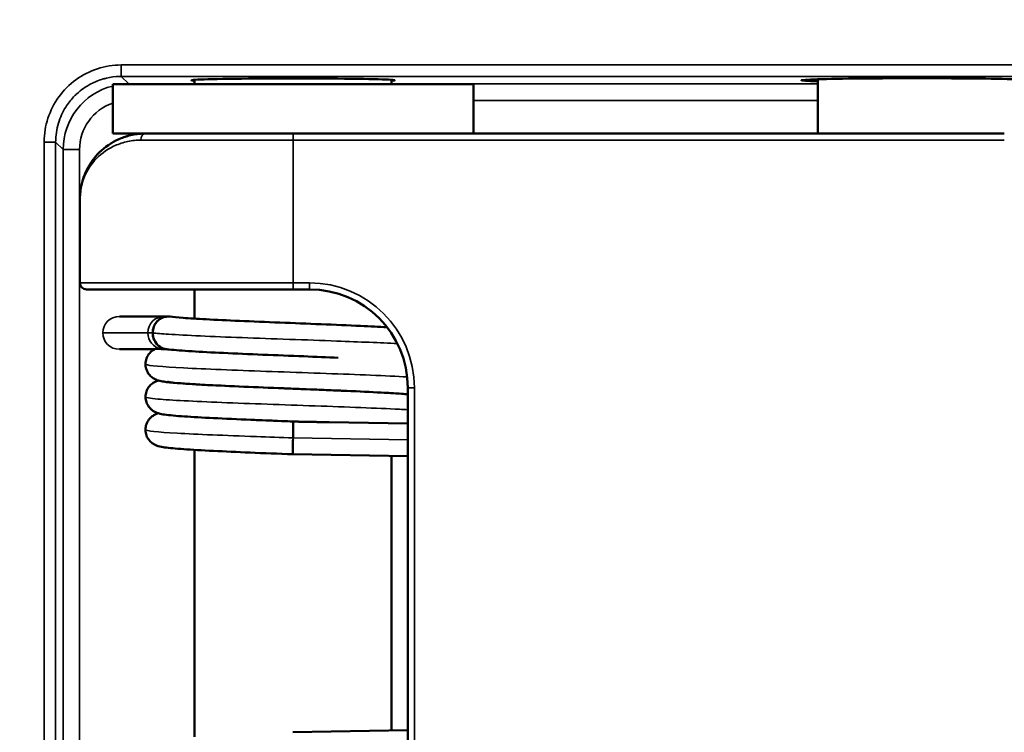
# Model space of a CAD drawing. Header units: millimetres. Extents: x 50 to 3176, y 50 to 2109.
# Tile 439 of 656: x 1309 to 1339, y 1677 to 1699. Entities that reach past the tile are written whole.
import ezdxf

# ---------------------------------------------------------------- set-up
doc = ezdxf.new("R2010")
doc.units = ezdxf.units.MM
doc.header["$LTSCALE"] = 10
for name, color, linetype, lineweight in [('Dimension (ISO)', 7, 'Continuous', 25), ('Visible (ISO)', 7, 'Continuous', 50), ('Visible Narrow (ISO)', 7, 'Continuous', 35)]:
    doc.layers.add(name, color=color, linetype=linetype, lineweight=lineweight)
doc.styles.add('Note Text (ANSI)', font='tahoma.ttf')
doc.dimstyles.new('Default (ISO)', dxfattribs={"dimscale": 10, "dimtxt": 1, "dimasz": 2.5, "dimexe": 3.175, "dimexo": 0, "dimgap": 0.762, "dimtad": 1, "dimrnd": 1e-08, "dimzin": 0, "dimdsep": 46, "dimtxsty": 'Note Text (ANSI)', "dimcen": 0.09, "dimdle": 10, "dimclrd": 1, "dimclre": 1, "dimclrt": 1, "dimazin": 0, "dimtfac": 3.5052, "dimtmove": 0, "dimatfit": 3, "dimfxl": 1, "dimtolj": 1, "dimtzin": 0, "dimlwd": -1, "dimlwe": -1, "dimarcsym": 0})

# ---------------------------------------------------------------- blocks, each defined once
blk = doc.blocks.new('*D9')
at = {"layer": 'Defpoints', "color": 0, "transparency": 16777216}
for p in [(1224.457, 1772.212), (1481.12, 1772.212), (1342.024, 1609.242)]:
    blk.add_point(p, dxfattribs=at)
at = {"layer": 'Dimension (ISO)', "color": 1, "transparency": 16777216}
for p, q in [((1224.457, 1772.212), (1512.87, 1772.212)), ((1481.12, 1634.242), (1481.12, 1747.212)), ((1342.024, 1609.242), (1512.87, 1609.242))]:
    blk.add_line(p, q, dxfattribs=at)
for points in [[(1476.954, 1747.212), (1485.287, 1747.212), (1481.12, 1772.212)], [(1476.954, 1634.242), (1485.287, 1634.242), (1481.12, 1609.242)]]:
    blk.add_solid(points, dxfattribs=at)
at = {"layer": 'Dimension (ISO)', "color": 1, "transparency": 16777216, "insert": (1460.418, 1625.421), "char_height": 10, "attachment_point": 1, "rotation": 90, "style": 'Note Text (ANSI)'}
blk.add_mtext('\\A1;162.97 mm [6.416 in]', dxfattribs=at)

msp = doc.modelspace()

# ---------------------------------------------------------------- linework, layer by layer
at = {"layer": 'Visible (ISO)'}
for p, q in [((1313.953, 1696.5599), (1313.953, 1696.6974)), ((1319.953, 1696.5599), (1319.953, 1696.6974)), ((1332.953, 1695.0599), (1332.953, 1696.7152)), ((1311.453, 1696.5599), (1322.453, 1696.5599)), ((1311.453, 1696.5599), (1311.453, 1695.0599)), ((1322.453, 1696.5599), (1322.453, 1695.0599)), ((1312.453, 1695.0599), (1311.453, 1695.0599)), ((1312.453, 1695.0599), (1316.953, 1695.0599)), ((1316.953, 1695.0599), (1338.6416, 1695.0599)), ((1310.453, 1690.5099), (1310.453, 1693.0599)), ((1316.953, 1690.3099), (1310.653, 1690.3099)), ((1313.953, 1689.4181), (1313.953, 1690.3099)), ((1317.453, 1690.3099), (1316.953, 1690.3099)), ((1311.6585, 1689.4826), (1313.019, 1689.4826)), ((1313.1487, 1689.4826), (1313.019, 1689.4826)), ((1311.6585, 1688.4826), (1312.7258, 1688.4826)), ((1320.453, 1675.3099), (1320.453, 1687.3099)), ((1316.953, 1685.7826), (1316.9617, 1686.2824)), ((1318.0568, 1686.2633), (1320.453, 1686.2215)), ((1313.953, 1676.6754), (1313.953, 1685.4171)), ((1316.9443, 1685.2828), (1320.453, 1685.2215)), ((1319.953, 1676.8623), (1319.953, 1685.2303)), ((1320.453, 1676.871), (1316.9443, 1676.8098))]:
    msp.add_line(p, q, dxfattribs=at)
for centre, radius, start, end in [((1310.653, 1690.5099), 0.2, 180, 270), ((1317.453, 1687.3099), 3, 0, 90)]:
    msp.add_arc(centre, radius, start, end, dxfattribs=at)
for centre, major_axis, ratio, start_param, end_param in [((1316.953, 1696.6838), (3.1, 0), 0.0174551, 6.0284978, 9.679466), ((1335.953, 1696.6838), (-3.5, 0), 0.0174551, 3.5928872, 6.8242848), ((1313.1487, 1688.9826), (0, 0.5), 0.9510565, 6.2821863, 7.8539824), ((1313.1487, 1688.9826), (0, -0.5), 0.9510565, 4.7124634, 6.1944908)]:
    msp.add_ellipse(centre, major_axis=major_axis, ratio=ratio, start_param=start_param, end_param=end_param, dxfattribs=at)
for points, knots in [([(1311.3955, 1694.7575), (1311.4029, 1694.7621), (1311.4103, 1694.7667), (1311.4357, 1694.782), (1311.4537, 1694.7926), (1311.4791, 1694.8068), (1311.4863, 1694.8108), (1311.5425, 1694.8416), (1311.5921, 1694.866), (1311.6634, 1694.8977), (1311.6848, 1694.9067), (1311.7092, 1694.9165), (1311.7121, 1694.9177), (1311.7657, 1694.9389), (1311.8166, 1694.9568), (1311.8788, 1694.9758), (1311.89, 1694.9791), (1311.9012, 1694.9823)], [0.60712826, 0.60712826, 0.60712826, 0.60712826, 0.61569939, 0.61569939, 0.63636364, 0.63636364, 0.6445593, 0.6445593, 0.70024345, 0.70024345, 0.72400434, 0.72400434, 0.72727273, 0.72727273, 0.78335521, 0.78335521, 0.79569397, 0.79569397, 0.79569397, 0.79569397]), ([(1312.3115, 1695.0549), (1312.3262, 1695.056), (1312.3409, 1695.0569), (1312.384, 1695.059), (1312.4123, 1695.0597), (1312.4404, 1695.0599)], [0.946840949, 0.946840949, 0.946840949, 0.946840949, 0.963269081, 0.963269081, 0.995241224, 0.995241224, 0.995241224, 0.995241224]), ([(1310.4741, 1693.3503), (1310.4754, 1693.3591), (1310.4768, 1693.3679), (1310.4816, 1693.3982), (1310.4854, 1693.4195), (1310.5005, 1693.4973), (1310.5139, 1693.5531), (1310.5367, 1693.6332), (1310.5443, 1693.6582), (1310.5626, 1693.7137), (1310.5734, 1693.7442), (1310.6059, 1693.8292), (1310.6292, 1693.8829), (1310.6603, 1693.9469), (1310.6661, 1693.9585), (1310.688, 1694.0012), (1310.7047, 1694.0319), (1310.7505, 1694.111), (1310.7807, 1694.1584), (1310.8187, 1694.2129), (1310.8249, 1694.2216), (1310.8492, 1694.2553), (1310.8679, 1694.2799), (1310.887, 1694.304)], [0.0832333, 0.0832333, 0.0832333, 0.0832333, 0.09090909, 0.09090909, 0.10962132, 0.10962132, 0.15918453, 0.15918453, 0.18181818, 0.18181818, 0.20998563, 0.20998563, 0.26127845, 0.26127845, 0.27272727, 0.27272727, 0.30369735, 0.30369735, 0.35402962, 0.35402962, 0.36363636, 0.36363636, 0.39163954, 0.39163954, 0.39163954, 0.39163954]), ([(1313.2096, 1689.4787), (1313.1547, 1689.4859), (1313.0985, 1689.483), (1313.0446, 1689.4701), (1313.0187, 1689.4639), (1312.9933, 1689.4553), (1312.9685, 1689.4445), (1312.937, 1689.4308), (1312.8964, 1689.409), (1312.854, 1689.3735), (1312.8409, 1689.3625), (1312.8276, 1689.3502), (1312.8145, 1689.3364), (1312.7815, 1689.3016), (1312.7482, 1689.2564), (1312.7221, 1689.1996), (1312.7186, 1689.1917), (1312.7151, 1689.1837), (1312.7118, 1689.1754), (1312.6877, 1689.1145), (1312.6751, 1689.0486), (1312.6751, 1688.9826)], [0.10564156, 0.10564156, 0.10564156, 0.10564156, 0.14625152, 0.14625152, 0.14625152, 0.1657566, 0.1657566, 0.1657566, 0.19063822, 0.19063822, 0.19063822, 0.19835914, 0.19835914, 0.19835914, 0.21784734, 0.21784734, 0.21784734, 0.22053175, 0.22053175, 0.22053175, 0.24032052, 0.24032052, 0.24032052, 0.24032052]), ([(1313.2097, 1689.4787), (1313.2938, 1689.4676), (1313.4283, 1689.4546), (1313.7888, 1689.4275), (1314.0297, 1689.4128), (1314.6043, 1689.382), (1314.9529, 1689.3656), (1315.7104, 1689.3325), (1316.1312, 1689.3154), (1316.9693, 1689.2818), (1317.397, 1689.265), (1318.2279, 1689.2312), (1318.6397, 1689.2138), (1319.3028, 1689.1831), (1319.576, 1689.1695), (1319.8178, 1689.1559)], [0, 0, 0, 0, 0.09835142, 0.09835142, 0.20875399, 0.20875399, 0.33134133, 0.33134133, 0.45878232, 0.45878232, 0.58431731, 0.58431731, 0.71373067, 0.71373067, 0.81558633, 0.81558633, 0.81558633, 0.81558633]), ([(1312.6751, 1688.9826), (1312.6751, 1688.9079), (1312.6913, 1688.8331), (1312.7221, 1688.7657), (1312.753, 1688.6983), (1312.7985, 1688.6383), (1312.854, 1688.5917), (1312.9096, 1688.5451), (1312.9753, 1688.5118), (1313.0446, 1688.4952), (1313.0606, 1688.4913), (1313.0767, 1688.4884), (1313.0929, 1688.4863)], [0, 0, 0, 0, 0.14285714, 0.14285714, 0.14285714, 0.28571429, 0.28571429, 0.28571429, 0.42857143, 0.42857143, 0.42857143, 0.46140175, 0.46140175, 0.46140175, 0.46140175]), ([(1312.4543, 1688.0322), (1312.4543, 1688.0887), (1312.4642, 1688.146), (1312.5006, 1688.2508), (1312.5274, 1688.2994), (1312.5909, 1688.3822), (1312.628, 1688.4169), (1312.6913, 1688.4636), (1312.7187, 1688.4794), (1312.7428, 1688.4915)], [0, 0, 0, 0, 0.017791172, 0.017791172, 0.035290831, 0.035290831, 0.052679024, 0.052679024, 0.066586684, 0.066586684, 0.066586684, 0.066586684]), ([(1313.1186, 1688.4831), (1313.1181, 1688.4831), (1313.1159, 1688.4832), (1313.1121, 1688.4833), (1313.107, 1688.4835), (1313.1017, 1688.4836), (1313.0961, 1688.4838), (1313.0903, 1688.484), (1313.0842, 1688.4843), (1313.0777, 1688.4845), (1313.0709, 1688.4848), (1313.0638, 1688.4851), (1313.0562, 1688.4854), (1313.0483, 1688.4858), (1313.0399, 1688.4862), (1313.0311, 1688.4866), (1313.0219, 1688.487), (1313.0121, 1688.4875), (1313.0019, 1688.4881), (1312.9912, 1688.4887), (1312.98, 1688.4893), (1312.9684, 1688.49), (1312.9562, 1688.4907), (1312.9436, 1688.4916), (1312.9306, 1688.4925), (1312.9216, 1688.4931), (1312.9171, 1688.4935)], [0.22254877, 0.22254877, 0.22254877, 0.22254877, 0.23333333, 0.26666667, 0.3, 0.33333333, 0.36666667, 0.4, 0.43333333, 0.46666667, 0.5, 0.53333333, 0.56666667, 0.6, 0.63333333, 0.66666667, 0.7, 0.73333333, 0.76666667, 0.8, 0.83333333, 0.86666667, 0.9, 0.93333333, 0.96666667, 0.99982485, 0.99982485, 0.99982485, 0.99982485]), ([(1318.332, 1688.2266), (1317.9967, 1688.2408), (1317.641, 1688.2552), (1316.8697, 1688.286), (1316.4436, 1688.3028), (1315.6153, 1688.3366), (1315.2048, 1688.3541), (1314.4777, 1688.3881), (1314.1495, 1688.405), (1313.5852, 1688.4396), (1313.3504, 1688.4575), (1313.1475, 1688.4796), (1313.1195, 1688.4829), (1313.0929, 1688.4863)], [0.51411157, 0.51411157, 0.51411157, 0.51411157, 0.62130392, 0.62130392, 0.74653877, 0.74653877, 0.87631924, 0.87631924, 1.00277895, 1.00277895, 1.13519087, 1.13519087, 1.15780486, 1.15780486, 1.15780486, 1.15780486]), ([(1320.453, 1687.1116), (1320.3949, 1687.1166), (1320.3306, 1687.1217), (1320.0579, 1687.1414), (1319.8055, 1687.1565), (1319.2032, 1687.188), (1318.8363, 1687.2049), (1318.3865, 1687.2243), (1318.3239, 1687.2269), (1318.0711, 1687.2376), (1317.8758, 1687.2456), (1317.2489, 1687.271), (1316.7999, 1687.2886), (1315.95, 1687.3228), (1315.538, 1687.3398), (1314.7737, 1687.3737), (1314.4129, 1687.3911), (1313.8007, 1687.4255), (1313.5417, 1687.4428), (1313.2906, 1687.4649), (1313.2437, 1687.4694), (1313.1782, 1687.4762), (1313.1571, 1687.4786), (1313.0756, 1687.488), (1313.022, 1687.4952), (1312.9195, 1687.513), (1312.8742, 1687.5205), (1312.7808, 1687.5551), (1312.7545, 1687.5661), (1312.7041, 1687.5937), (1312.682, 1687.6075), (1312.6256, 1687.6498), (1312.5902, 1687.6833), (1312.5319, 1687.7591), (1312.5076, 1687.8009), (1312.4698, 1687.8965), (1312.4576, 1687.9522), (1312.4545, 1688.0158), (1312.4543, 1688.024), (1312.4543, 1688.0322)], [0.2234002, 0.2234002, 0.2234002, 0.2234002, 0.261998, 0.261998, 0.3750296, 0.3750296, 0.5008262, 0.5008262, 0.5209018, 0.5209018, 0.5812773, 0.5812773, 0.712531, 0.712531, 0.8390751, 0.8390751, 0.9682506, 0.9682506, 1.0970915, 1.0970915, 1.1292727, 1.1292727, 1.1454789, 1.1454789, 1.1941303, 1.1941303, 1.2443788, 1.2443788, 1.260531, 1.260531, 1.2715118, 1.2715118, 1.288096, 1.288096, 1.3034502, 1.3034502, 1.320907, 1.320907, 1.3234994, 1.3234994, 1.3234994, 1.3234994]), ([(1312.455, 1687.0329), (1312.455, 1687.0894), (1312.4649, 1687.1468), (1312.5014, 1687.2516), (1312.5283, 1687.3004), (1312.5919, 1687.3832), (1312.6292, 1687.4181), (1312.6958, 1687.467), (1312.7261, 1687.4839), (1312.7813, 1687.5104), (1312.8059, 1687.5195), (1312.8337, 1687.5287), (1312.8397, 1687.5306), (1312.8455, 1687.5324)], [0, 0, 0, 0, 0.017823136, 0.017823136, 0.035354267, 0.035354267, 0.052783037, 0.052783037, 0.068197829, 0.068197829, 0.085284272, 0.085284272, 0.090132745, 0.090132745, 0.090132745, 0.090132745]), ([(1313.1276, 1687.4917), (1313.1276, 1687.4917), (1313.1337, 1687.4903), (1313.166, 1687.4844), (1313.2083, 1687.4783), (1313.3555, 1687.4615), (1313.487, 1687.4499), (1313.8481, 1687.4238), (1314.099, 1687.4088), (1314.6988, 1687.3774), (1315.065, 1687.3605), (1315.8356, 1687.3273), (1316.2478, 1687.3107), (1316.7154, 1687.292), (1316.7708, 1687.2898), (1316.9927, 1687.281), (1317.1599, 1687.2743), (1317.7539, 1687.2506), (1318.1807, 1687.2332), (1318.9615, 1687.1993), (1319.3266, 1687.1823), (1319.9611, 1687.1485), (1320.2358, 1687.1314), (1320.453, 1687.1141)], [0.09889526, 0.09889526, 0.09889526, 0.09889526, 0.1218866, 0.1218866, 0.17442825, 0.17442825, 0.26261819, 0.26261819, 0.37484775, 0.37484775, 0.50067285, 0.50067285, 0.62489077, 0.62489077, 0.64153538, 0.64153538, 0.69155627, 0.69155627, 0.82055763, 0.82055763, 0.94736532, 0.94736532, 1.0745724, 1.0745724, 1.0745724, 1.0745724]), ([(1316.9617, 1686.2823), (1316.5284, 1686.2996), (1316.0895, 1686.317), (1315.2665, 1686.3515), (1314.8724, 1686.369), (1314.1888, 1686.4031), (1313.8876, 1686.4201), (1313.3826, 1686.455), (1313.1834, 1686.4725), (1312.9709, 1686.5034), (1312.9176, 1686.5116), (1312.8126, 1686.5432), (1312.7709, 1686.5569), (1312.6915, 1686.6022), (1312.6639, 1686.6206), (1312.6222, 1686.6559), (1312.6077, 1686.6696), (1312.5632, 1686.7168), (1312.535, 1686.7555), (1312.4887, 1686.8439), (1312.4711, 1686.8956), (1312.4574, 1686.9762), (1312.455, 1687.0046), (1312.455, 1687.0329)], [0, 0, 0, 0, 0.1300807, 0.1300807, 0.25998085, 0.25998085, 0.38671447, 0.38671447, 0.52001491, 0.52001491, 0.58054897, 0.58054897, 0.60973824, 0.60973824, 0.62315049, 0.62315049, 0.63025653, 0.63025653, 0.64572748, 0.64572748, 0.66261597, 0.66261597, 0.67153385, 0.67153385, 0.67153385, 0.67153385]), ([(1312.453, 1686.0325), (1312.453, 1686.0888), (1312.4628, 1686.1459), (1312.499, 1686.2504), (1312.5258, 1686.2991), (1312.5891, 1686.3819), (1312.6263, 1686.4168), (1312.6928, 1686.4658), (1312.723, 1686.4828), (1312.7774, 1686.509), (1312.8015, 1686.518), (1312.8312, 1686.5279), (1312.8394, 1686.5305), (1312.8472, 1686.5328)], [0, 0, 0, 0, 0.017664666, 0.017664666, 0.035059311, 0.035059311, 0.05232917, 0.05232917, 0.067503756, 0.067503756, 0.084015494, 0.084015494, 0.090680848, 0.090680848, 0.090680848, 0.090680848]), ([(1315.6617, 1686.3349), (1315.9644, 1686.3222), (1316.282, 1686.3093), (1316.7172, 1686.2919), (1316.8351, 1686.2872), (1316.953, 1686.2825)], [0.5230094, 0.5230094, 0.5230094, 0.5230094, 0.61884843, 0.61884843, 0.65422549, 0.65422549, 0.65422549, 0.65422549]), ([(1316.953, 1685.7826), (1316.953, 1685.8486), (1316.953, 1685.9145), (1316.953, 1685.9754), (1316.953, 1685.9836), (1316.953, 1685.9917), (1316.953, 1685.9995), (1316.953, 1686.0564), (1316.953, 1686.1016), (1316.953, 1686.1364), (1316.953, 1686.1501), (1316.953, 1686.1625), (1316.953, 1686.1735), (1316.953, 1686.209), (1316.953, 1686.2307), (1316.953, 1686.2445), (1316.953, 1686.2553), (1316.953, 1686.2638), (1316.953, 1686.27), (1316.953, 1686.2784), (1316.953, 1686.2825), (1316.953, 1686.2825)], [-0.24050966, -0.24050966, -0.24050966, -0.24050966, -0.22071541, -0.22071541, -0.22071541, -0.2180312, -0.2180312, -0.2180312, -0.19853177, -0.19853177, -0.19853177, -0.19080978, -0.19080978, -0.19080978, -0.16591441, -0.16591441, -0.16591441, -0.14640278, -0.14640278, -0.14640278, -0.12029859, -0.12029859, -0.12029859, -0.12029859]), ([(1318.0571, 1686.2633), (1318.0566, 1686.2633), (1318.0561, 1686.2633), (1318.0556, 1686.2633), (1318.0439, 1686.2635), (1318.0317, 1686.2637), (1318.0189, 1686.2639), (1318.0062, 1686.2641), (1317.9928, 1686.2642), (1317.9788, 1686.2644), (1317.9648, 1686.2646), (1317.9502, 1686.2647), (1317.9349, 1686.2649), (1317.9196, 1686.2651), (1317.9037, 1686.2652), (1317.887, 1686.2654), (1317.8703, 1686.2656), (1317.8528, 1686.2657), (1317.8345, 1686.2659), (1317.8163, 1686.2661), (1317.7972, 1686.2663), (1317.7772, 1686.2664), (1317.7572, 1686.2666), (1317.7364, 1686.2669), (1317.7145, 1686.2671), (1317.6962, 1686.2673), (1317.6771, 1686.2675), (1317.6574, 1686.2677), (1317.6536, 1686.2678), (1317.6499, 1686.2678), (1317.646, 1686.2679), (1317.6222, 1686.2682), (1317.5975, 1686.2685), (1317.5711, 1686.2688), (1317.549, 1686.2691), (1317.5257, 1686.2695), (1317.5021, 1686.2699), (1317.4976, 1686.2699), (1317.4931, 1686.27), (1317.4886, 1686.2701), (1317.4672, 1686.2704), (1317.4457, 1686.2708), (1317.4249, 1686.2712), (1317.4183, 1686.2713), (1317.4117, 1686.2714), (1317.4052, 1686.2716), (1317.3785, 1686.2721), (1317.3534, 1686.2726), (1317.33, 1686.273), (1317.3066, 1686.2735), (1317.2849, 1686.274), (1317.2643, 1686.2745), (1317.2437, 1686.2749), (1317.2241, 1686.2754), (1317.2056, 1686.2759), (1317.1871, 1686.2763), (1317.1697, 1686.2767), (1317.1532, 1686.2772), (1317.1366, 1686.2776), (1317.1209, 1686.278), (1317.106, 1686.2784), (1317.0911, 1686.2788), (1317.077, 1686.2792), (1317.0635, 1686.2795), (1317.05, 1686.2799), (1317.0372, 1686.2802), (1317.025, 1686.2806), (1317.0128, 1686.2809), (1317.0013, 1686.2813), (1316.9907, 1686.2816), (1316.9802, 1686.2819), (1316.9705, 1686.2822), (1316.9617, 1686.2824)], [0.74945807, 0.74945807, 0.74945807, 0.74945807, 0.75, 0.75, 0.75, 0.7625, 0.7625, 0.7625, 0.775, 0.775, 0.775, 0.7875, 0.7875, 0.7875, 0.8, 0.8, 0.8, 0.8125, 0.8125, 0.8125, 0.825, 0.825, 0.825, 0.8375, 0.8375, 0.8375, 0.8479961, 0.8479961, 0.8479961, 0.85, 0.85, 0.85, 0.8625, 0.8625, 0.8625, 0.87299246, 0.87299246, 0.87299246, 0.875, 0.875, 0.875, 0.88446977, 0.88446977, 0.88446977, 0.8875, 0.8875, 0.8875, 0.9, 0.9, 0.9, 0.9125, 0.9125, 0.9125, 0.925, 0.925, 0.925, 0.9375, 0.9375, 0.9375, 0.95, 0.95, 0.95, 0.9625, 0.9625, 0.9625, 0.975, 0.975, 0.975, 0.9875, 0.9875, 0.9875, 1, 1, 1, 1]), ([(1316.9443, 1685.283), (1316.5048, 1685.3005), (1316.0588, 1685.3182), (1315.2448, 1685.3525), (1314.8643, 1685.3694), (1314.1783, 1685.4035), (1313.8674, 1685.4211), (1313.3707, 1685.4562), (1313.1806, 1685.4732), (1312.9689, 1685.5037), (1312.9148, 1685.5115), (1312.8189, 1685.541), (1312.7966, 1685.5486), (1312.7447, 1685.5712), (1312.7147, 1685.5862), (1312.6469, 1685.6313), (1312.608, 1685.664), (1312.5452, 1685.738), (1312.5194, 1685.7776), (1312.4774, 1685.8685), (1312.4622, 1685.9222), (1312.454, 1685.9949), (1312.453, 1686.0138), (1312.453, 1686.0325)], [0, 0, 0, 0, 0.1319555, 0.1319555, 0.25828276, 0.25828276, 0.38873557, 0.38873557, 0.51864618, 0.51864618, 0.58138901, 0.58138901, 0.59800501, 0.59800501, 0.61392276, 0.61392276, 0.63164515, 0.63164515, 0.64664878, 0.64664878, 0.66372825, 0.66372825, 0.66962318, 0.66962318, 0.66962318, 0.66962318]), ([(1316.9523, 1685.7305), (1316.9514, 1685.6838), (1316.9496, 1685.5908), (1316.9474, 1685.4657), (1316.9457, 1685.3649), (1316.9445, 1685.2983), (1316.9443, 1685.2827), (1316.9443, 1685.2828), (1316.9443, 1685.2828)], [0, 0, 0, 0, 0.1, 0.2, 0.3, 0.4, 0.5, 0.50105488, 0.50105488, 0.50105488, 0.50105488])]:
    msp.add_open_spline(points, degree=3, knots=knots, dxfattribs=at)
for points in [[(1311.9012, 1694.9823), (1312.0298, 1695.0192), (1312.1673, 1695.0447), (1312.3115, 1695.0549)], [(1312.4404, 1695.0599), (1312.4446, 1695.0599), (1312.4488, 1695.0599), (1312.453, 1695.0599)], [(1310.887, 1694.304), (1311.0227, 1694.4748), (1311.1923, 1694.631), (1311.3955, 1694.7575)], [(1310.4546, 1693.1413), (1310.4575, 1693.2111), (1310.464, 1693.2809), (1310.4741, 1693.3503)], [(1310.453, 1693.0599), (1310.453, 1693.0871), (1310.4535, 1693.1142), (1310.4546, 1693.1413)], [(1312.7429, 1688.4905), (1312.7603, 1688.497), (1312.8325, 1688.4998), (1312.9171, 1688.4935)]]:
    msp.add_open_spline(points, degree=3, dxfattribs=at)
at = {"layer": 'Visible Narrow (ISO)'}
for p, q in [((1311.7143, 1697.1499), (1339.1921, 1697.1499)), ((1311.7143, 1696.7999), (1311.7143, 1697.1499)), ((1311.9441, 1696.5701), (1311.7143, 1696.7999)), ((1339.1921, 1696.7999), (1311.7143, 1696.7999)), ((1311.9441, 1696.5701), (1313.953, 1696.5701)), ((1311.9441, 1696.5599), (1311.9441, 1696.5701)), ((1319.953, 1696.5701), (1332.953, 1696.5701)), ((1332.953, 1696.0702), (1322.453, 1696.0702)), ((1312.3101, 1694.8599), (1316.953, 1694.8599)), ((1316.953, 1694.8599), (1316.953, 1695.0599)), ((1316.953, 1694.8599), (1316.953, 1690.5099)), ((1338.6416, 1694.8599), (1316.953, 1694.8599)), ((1309.3646, 1667.8229), (1309.3646, 1694.8003)), ((1309.3646, 1694.8002), (1309.7146, 1694.8002)), ((1309.7146, 1694.8002), (1309.7146, 1667.8229)), ((1309.7146, 1694.8002), (1309.9444, 1694.5705)), ((1309.9444, 1668.0527), (1309.9444, 1694.5705)), ((1309.9444, 1694.5705), (1310.4443, 1694.5705)), ((1310.4443, 1694.5705), (1310.4443, 1668.0527)), ((1316.953, 1690.5099), (1310.453, 1690.5099)), ((1316.953, 1690.5099), (1317.453, 1690.5099)), ((1316.953, 1690.3099), (1316.953, 1690.5099)), ((1317.453, 1690.5099), (1317.453, 1690.3099)), ((1312.5266, 1688.9826), (1311.1508, 1688.9826)), ((1312.5266, 1688.9826), (1312.6732, 1688.9826)), ((1320.453, 1687.3099), (1320.653, 1687.3099)), ((1320.653, 1687.3099), (1320.653, 1675.3099)), ((1316.953, 1685.7826), (1320.453, 1685.7215))]:
    msp.add_line(p, q, dxfattribs=at)
for centre, radius, start, end in [((1311.9441, 1694.5704), 1.9997, 104.2192, 179.99882), ((1311.944, 1694.5705), 1.4997, 109.11252, 180.0035), ((1317.453, 1687.3099), 3.2, 0, 90)]:
    msp.add_arc(centre, radius, start, end, dxfattribs=at)
for centre, major_axis, ratio, start_param, end_param in [((1311.9441, 1694.5704), (1.9895, 0.2018), 0.9999962, 1.4697569, 1.5707963), ((1312.453, 1694.8599), (0, 0.2), 0.7142857, 0, 1.5707957), ((1311.6585, 1688.9826), (0.5077, 0.0001), 0.9848078, 1.5706985, 3.1414603), ((1313.019, 1688.9826), (0, 0.5), 0.9848078, 0, 1.5707795), ((1311.6585, 1688.9826), (-0.5077, -0.0001), 0.9848078, 6.2831138, 7.8538838), ((1313.019, 1688.9826), (0, -0.5), 0.9848078, 4.7124331, 6.0746046), ((1316.9358, 1685.7827), (0.0054, 0.4916), 0.0348587, 4.6064019, 4.7125582)]:
    msp.add_ellipse(centre, major_axis=major_axis, ratio=ratio, start_param=start_param, end_param=end_param, dxfattribs=at)
for points, knots in [([(1309.3646, 1694.8003), (1309.3647, 1695.0526), (1309.4414, 1695.5311), (1309.7801, 1696.2028), (1310.3083, 1696.732), (1310.9806, 1697.0724), (1311.4608, 1697.1499), (1311.7143, 1697.1499)], [0, 0, 0, 0, 0.2, 0.4, 0.6, 0.8, 0.99999898, 0.99999898, 0.99999898, 0.99999898]), ([(1309.7146, 1694.8002), (1309.7146, 1694.9941), (1309.7432, 1695.1891), (1309.7991, 1695.3756), (1309.8511, 1695.5488), (1309.9267, 1695.7147), (1310.023, 1695.8673), (1310.0922, 1695.9771), (1310.1722, 1696.08), (1310.2612, 1696.1742), (1310.2741, 1696.1879), (1310.2872, 1696.2013), (1310.3005, 1696.2146), (1310.3194, 1696.2335), (1310.3386, 1696.2519), (1310.3581, 1696.27), (1310.4879, 1696.3897), (1310.6338, 1696.4923), (1310.7907, 1696.574), (1310.9101, 1696.6362), (1311.036, 1696.6863), (1311.1656, 1696.7232), (1311.1969, 1696.7322), (1311.2284, 1696.7403), (1311.2601, 1696.7477), (1311.3909, 1696.7782), (1311.5248, 1696.7954), (1311.6588, 1696.7992), (1311.6773, 1696.7997), (1311.6958, 1696.7999), (1311.7143, 1696.7999)], [0, 0, 0, 0, 0.18555536, 0.18555536, 0.18555536, 0.35797484, 0.35797484, 0.35797484, 0.48200894, 0.48200894, 0.48200894, 0.5, 0.5, 0.5, 0.5254825, 0.5254825, 0.5254825, 0.69439373, 0.69439373, 0.69439373, 0.82303549, 0.82303549, 0.82303549, 0.85409752, 0.85409752, 0.85409752, 0.98230467, 0.98230467, 0.98230467, 1, 1, 1, 1]), ([(1310.453, 1693.0599), (1310.453, 1693.2673), (1310.4897, 1693.4744), (1310.5641, 1693.6733), (1310.6385, 1693.8722), (1310.7505, 1694.063), (1310.9027, 1694.2344), (1311.055, 1694.4059), (1311.2475, 1694.5581), (1311.4825, 1694.6714), (1311.6, 1694.728), (1311.7281, 1694.7749), (1311.8665, 1694.8079), (1311.9953, 1694.8386), (1312.1329, 1694.8572), (1312.2778, 1694.8597), (1312.2885, 1694.8599), (1312.2993, 1694.8599), (1312.3101, 1694.8599)], [0, 0, 0, 0, 0.25, 0.25, 0.25, 0.5, 0.5, 0.5, 0.75, 0.75, 0.75, 0.875, 0.875, 0.875, 0.9913732, 0.9913732, 0.9913732, 1, 1, 1, 1]), ([(1320.1332, 1688.6577), (1319.6192, 1688.6833), (1318.1194, 1688.7436), (1315.2877, 1688.8386), (1313.3684, 1688.9213), (1312.7911, 1688.9693), (1312.6751, 1688.9826)], [0.89844854, 0.89844854, 0.89844854, 0.89844854, 0.92249379, 0.95499331, 0.98749283, 1, 1, 1, 1]), ([(1320.4346, 1687.6417), (1320.1188, 1687.6593), (1318.9954, 1687.7116), (1316.468, 1687.7986), (1313.6454, 1687.9026), (1312.5522, 1687.9805), (1312.4543, 1688.0237), (1312.4543, 1688.0322)], [0.58096853, 0.58096853, 0.58096853, 0.58096853, 0.59749858, 0.6299981, 0.66249762, 0.69499714, 0.70300568, 0.70300568, 0.70300568, 0.70300568]), ([(1320.453, 1686.6407), (1320.3711, 1686.6454), (1319.6375, 1686.6846), (1317.6788, 1686.7586), (1314.6252, 1686.8626), (1312.7841, 1686.954), (1312.455, 1687.0108), (1312.455, 1687.0329)], [0.26817188, 0.26817188, 0.26817188, 0.26817188, 0.27250338, 0.3050029, 0.33750242, 0.37000194, 0.39070533, 0.39070533, 0.39070533, 0.39070533]), ([(1316.953, 1685.7826), (1316.5758, 1685.7959), (1315.219, 1685.8439), (1313.1537, 1685.9266), (1312.4592, 1685.9966), (1312.453, 1686.0319), (1312.453, 1686.0325)], [0.000000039, 0.000000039, 0.000000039, 0.000000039, 0.012507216, 0.045006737, 0.077506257, 0.078109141, 0.078109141, 0.078109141, 0.078109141])]:
    msp.add_open_spline(points, degree=3, knots=knots, dxfattribs=at)

# ---------------------------------------------------------------- dimensions: what is measured, and where the dimension line sits
at = {"layer": 'Dimension (ISO)', "color": 1, "true_color": 0xff0000}
dim = msp.add_linear_dim(base=(1481.1205, 1772.2116), p1=(1342.0244, 1609.2416), p2=(1224.4569, 1772.2116), angle=270, text='<> mm [6.416 in]', dimstyle='Default (ISO)', override={"dimgap": 0.762, "dimdec": 2, "dimpost": '', "dimtol": 0, "dimlim": 0, "dimtp": 0, "dimtm": 0, "dimtdec": 2, "dimtofl": 0, "dimatfit": 1}, dxfattribs=at)
dim.commit()
dim.dimension.update_dxf_attribs({"geometry": '*D9', "text_midpoint": (1481.1205, 1690.7266), "dimtype": 160})

doc.saveas('drawing.dxf')
